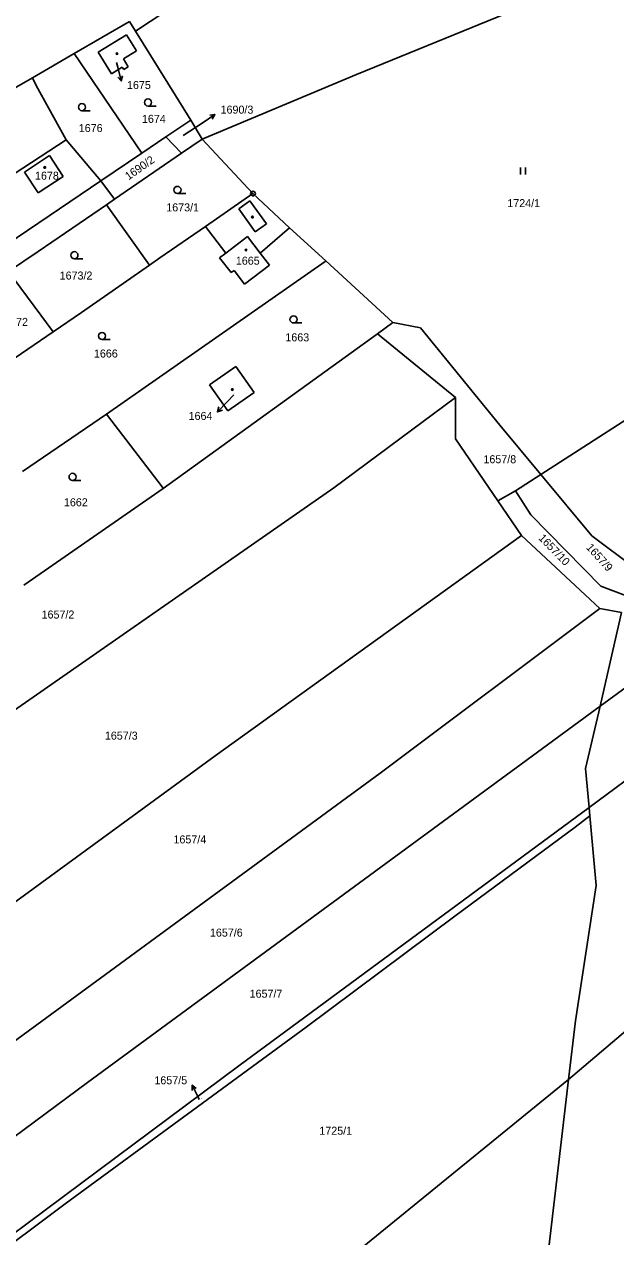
# Model space of a CAD drawing. Extents: x -736345 to -729997, y -1130177 to -1122501.
# Drawn here: x -732309.4 to -732183.8, y -1124788.3 to -1124530.8 of the extents above; entities that cross this region are included whole.
import ezdxf

# ---------------------------------------------------------------- set-up
doc = ezdxf.new("R2010")
doc.units = 0
for name, color, linetype in [('Vrstva 1', 7, 'Continuous'), ('Vrstva 16', 7, 'Continuous'), ('Vrstva 18', 7, 'Continuous'), ('Vrstva 19', 7, 'Continuous'), ('Vrstva 25', 7, 'Continuous'), ('Vrstva 4', 7, 'Continuous')]:
    doc.layers.add(name, color=color, linetype=linetype)

msp = doc.modelspace()

# ---------------------------------------------------------------- linework, layer by layer
at = {"layer": 'Vrstva 1'}
for points in [[(-732248.62, -1124507.71), (-732285.73, -1124532.3)], [(-732238.82, -1124541.51), (-732173.37, -1124514.75)], [(-732287.01, -1124530.23), (-732298.73, -1124537.03)], [(-732285.73, -1124532.3), (-732287.01, -1124530.23)], [(-732293.68, -1124536.72), (-732287.63, -1124533.02)], [(-732287.63, -1124533.02), (-732285.51, -1124536.48)], [(-732274.03, -1124551.21), (-732285.73, -1124532.3)], [(-732298.73, -1124537.03), (-732307.61, -1124542.15)], [(-732284.39, -1124558.15), (-732298.73, -1124537.03)], [(-732293.68, -1124536.72), (-732290.86, -1124541.34)], [(-732285.51, -1124536.48), (-732288.32, -1124538.13)], [(-732288.32, -1124538.13), (-732287.28, -1124539.83)], [(-732307.61, -1124542.15), (-732339.08, -1124560.23)], [(-732307.61, -1124542.15), (-732306.84, -1124543.82)], [(-732290.86, -1124541.34), (-732288.55, -1124539.93)], [(-732288.55, -1124539.93), (-732288.25, -1124540.43)], [(-732288.25, -1124540.43), (-732287.28, -1124539.83)], [(-732271.62, -1124555.19), (-732238.82, -1124541.51)], [(-732306.84, -1124543.82), (-732300.46, -1124555.34)], [(-732279.31, -1124554.74), (-732274.03, -1124551.21)], [(-732274.03, -1124551.21), (-732271.62, -1124555.19)], [(-732284.39, -1124558.15), (-732279.31, -1124554.74)], [(-732279.31, -1124554.74), (-732275.96, -1124558.17)], [(-732326.29, -1124572.17), (-732300.46, -1124555.34)], [(-732300.46, -1124555.34), (-732293.12, -1124564.09)], [(-732275.96, -1124558.17), (-732271.62, -1124555.19)], [(-732271.62, -1124555.19), (-732260.8, -1124566.78)], [(-732303.99, -1124558.71), (-732309.28, -1124562.22)], [(-732301.09, -1124563.11), (-732303.99, -1124558.71)], [(-732293.12, -1124564.09), (-732284.39, -1124558.15)], [(-732290.18, -1124567.93), (-732275.96, -1124558.17)], [(-732309.28, -1124562.22), (-732306.39, -1124566.61)], [(-732319.73, -1124582.07), (-732293.12, -1124564.09)], [(-732306.39, -1124566.61), (-732301.09, -1124563.11)], [(-732293.12, -1124564.09), (-732290.18, -1124567.93)], [(-732291.93, -1124569.13), (-732290.18, -1124567.93)], [(-732260.8, -1124566.78), (-732270.9, -1124573.74)], [(-732253.06, -1124574.07), (-732260.8, -1124566.78)], [(-732291.93, -1124569.13), (-732306.41, -1124579.08)], [(-732291.93, -1124569.13), (-732282.75, -1124581.99)], [(-732270.9, -1124573.74), (-732280.56, -1124580.39)], [(-732270.9, -1124573.74), (-732270.21, -1124574.63)], [(-732270.21, -1124574.63), (-732266.57, -1124579.4)], [(-732259.26, -1124579.41), (-732253.06, -1124574.07)], [(-732245.32, -1124581.07), (-732253.06, -1124574.07)], [(-732306.41, -1124579.08), (-732312.7, -1124583.34)], [(-732280.56, -1124580.39), (-732282.75, -1124581.99)], [(-732266.57, -1124579.4), (-732267.88, -1124580.4)], [(-732267.88, -1124580.4), (-732265.44, -1124583.56)], [(-732257.31, -1124581.96), (-732259.26, -1124579.41)], [(-732312.7, -1124583.34), (-732303.24, -1124596.14)], [(-732282.75, -1124581.99), (-732297.17, -1124591.99)], [(-732245.49, -1124581.19), (-732291.91, -1124613.59)], [(-732265.44, -1124583.56), (-732264.81, -1124583.07)], [(-732264.81, -1124583.07), (-732262.57, -1124585.98)], [(-732262.57, -1124585.98), (-732257.31, -1124581.96)], [(-732245.32, -1124581.07), (-732245.49, -1124581.19)], [(-732245.32, -1124581.07), (-732231.13, -1124594.17)], [(-732297.17, -1124591.99), (-732303.24, -1124596.14)], [(-732148.69, -1124593.58), (-732199.71, -1124626.43)], [(-732303.24, -1124596.14), (-732311.25, -1124601.62)], [(-732231.13, -1124594.17), (-732234.4, -1124596.54)], [(-732225.26, -1124595.29), (-732231.13, -1124594.17)], [(-732208.4, -1124615.96), (-732225.26, -1124595.29)], [(-732234.4, -1124596.54), (-732279.89, -1124629.4)], [(-732217.82, -1124610.09), (-732234.4, -1124596.54)], [(-732264.46, -1124603.5), (-732270, -1124607.41)], [(-732260.58, -1124609), (-732264.46, -1124603.5)], [(-732270, -1124607.41), (-732266.12, -1124612.91)], [(-732266.12, -1124612.91), (-732260.58, -1124609)], [(-732217.82, -1124610.09), (-732243.62, -1124629.24)], [(-732217.84, -1124618.89), (-732217.82, -1124610.09)], [(-732309.69, -1124625.82), (-732291.91, -1124613.59)], [(-732291.91, -1124613.59), (-732291.01, -1124614.85)], [(-732291.01, -1124614.85), (-732280.07, -1124629.06)], [(-732199.71, -1124626.43), (-732208.4, -1124615.96)], [(-732208.84, -1124632.03), (-732217.84, -1124618.89)], [(-732199.71, -1124626.43), (-732205.07, -1124629.88)], [(-732188.89, -1124639.45), (-732199.71, -1124626.43)], [(-732243.62, -1124629.24), (-732385.1, -1124727.74)], [(-732279.89, -1124629.4), (-732309.42, -1124649.91)], [(-732279.89, -1124629.4), (-732280.07, -1124629.06)], [(-732208.84, -1124632.03), (-732205.07, -1124629.88)], [(-732203.81, -1124639.38), (-732208.84, -1124632.03)], [(-732205.07, -1124629.88), (-732201.83, -1124635.03)], [(-732201.83, -1124635.03), (-732186.95, -1124650.13)], [(-732268.82, -1124686.15), (-732203.81, -1124639.38)], [(-732187.17, -1124654.9), (-732203.81, -1124639.38)], [(-732179.58, -1124646.42), (-732188.89, -1124639.45)], [(-732186.95, -1124650.13), (-732181.73, -1124652.13)], [(-732187.17, -1124654.9), (-732233.83, -1124689.84)], [(-732182.56, -1124655.77), (-732187.17, -1124654.9)], [(-732182.56, -1124655.77), (-732186.23, -1124671.89)], [(-732168.99, -1124662.38), (-732187.11, -1124675.62)], [(-732152.37, -1124669.68), (-732189.48, -1124697.17)], [(-732186.23, -1124671.89), (-732187.11, -1124675.62)], [(-732295.91, -1124755.54), (-732187.11, -1124675.62)], [(-732187.11, -1124675.62), (-732190.25, -1124688.88)], [(-732367.21, -1124758.01), (-732268.82, -1124686.15)], [(-732190.25, -1124688.88), (-732189.48, -1124697.17)], [(-732233.83, -1124689.84), (-732327.42, -1124758.49)], [(-732263.8, -1124752.03), (-732189.48, -1124697.17)], [(-732192.42, -1124701.35), (-732189.32, -1124698.94)], [(-732189.32, -1124698.94), (-732189.48, -1124697.17)], [(-732187.94, -1124713.73), (-732189.32, -1124698.94)], [(-732217.99, -1124720.23), (-732192.42, -1124701.35)], [(-732192.38, -1124742.47), (-732187.94, -1124713.73)], [(-732249.53, -1124743.84), (-732217.99, -1124720.23)], [(-732193.84, -1124754.91), (-732159.32, -1124725.61)], [(-732193.84, -1124754.91), (-732192.38, -1124742.47)], [(-732300.68, -1124781.34), (-732249.53, -1124743.84)], [(-732356.91, -1124821.4), (-732263.8, -1124752.03)], [(-732360.75, -1124803.62), (-732295.91, -1124755.54)], [(-732281.45, -1124826.29), (-732193.84, -1124754.91)], [(-732198.37, -1124793.62), (-732193.84, -1124754.91)], [(-732353.18, -1124820.6), (-732300.68, -1124781.34)]]:
    msp.add_lwpolyline(points, dxfattribs=at)
at = {"layer": 'Vrstva 16'}
for points in [[(-732289.77, -1124538.9), (-732289.5, -1124539.95)], [(-732275.6, -1124554.43), (-732271.38, -1124551.64)], [(-732264.9, -1124609.54), (-732266.28, -1124610.97)], [(-732272.22, -1124759.17), (-732272.39, -1124758.83)]]:
    msp.add_lwpolyline(points, dxfattribs=at)
at = {"layer": 'Vrstva 25'}
for points in [[(-732289.5, -1124539.95), (-732288.754, -1124542.855)], [(-732288.519, -1124541.762), (-732288.754, -1124542.855), (-732289.487, -1124542.011)], [(-732297.11, -1124549.16), (-732295.36, -1124549.16)], [(-732283.08, -1124548.17), (-732281.33, -1124548.17)], [(-732271.38, -1124551.64), (-732268.876, -1124549.989)], [(-732269.986, -1124550.122), (-732268.876, -1124549.989), (-732269.436, -1124550.957)], [(-732203.987, -1124562.725), (-732203.987, -1124561.225)], [(-732202.953, -1124562.725), (-732202.953, -1124561.225)], [(-732276.83, -1124566.73), (-732275.08, -1124566.73)], [(-732298.7, -1124580.6), (-732296.95, -1124580.6)], [(-732252.2, -1124594.25), (-732250.45, -1124594.25)], [(-732292.84, -1124597.76), (-732291.09, -1124597.76)], [(-732266.28, -1124610.97), (-732268.36, -1124613.131)], [(-732267.306, -1124612.757), (-732268.36, -1124613.131), (-732268.027, -1124612.064)], [(-732299.1, -1124627.68), (-732297.35, -1124627.68)], [(-732273.727, -1124757.261), (-732273.723, -1124756.143), (-732272.831, -1124756.817)], [(-732272.39, -1124758.83), (-732273.723, -1124756.143)]]:
    msp.add_lwpolyline(points, dxfattribs=at)
for centre, radius in [((-732289.66, -1124537.04), 0.175), ((-732283.08, -1124547.42), 0.75), ((-732297.11, -1124548.41), 0.75), ((-732305, -1124561.22), 0.175), ((-732276.83, -1124565.98), 0.75), ((-732260.8, -1124566.78), 0.5), ((-732260.8, -1124566.78), 0.032), ((-732260.92, -1124571.77), 0.175), ((-732298.7, -1124579.85), 0.75), ((-732262.29, -1124578.76), 0.175), ((-732252.2, -1124593.5), 0.75), ((-732292.84, -1124597.01), 0.75), ((-732265.17, -1124608.39), 0.175), ((-732299.1, -1124626.93), 0.75)]:
    msp.add_circle(centre, radius, dxfattribs=at)
at = {"layer": 'Vrstva 4'}
for points in [[(-732261.47, -1124568.28), (-732263.84, -1124569.98)], [(-732263.84, -1124569.98), (-732260.32, -1124574.87)], [(-732257.96, -1124573.17), (-732261.47, -1124568.28)], [(-732260.32, -1124574.87), (-732257.96, -1124573.17)], [(-732266.57, -1124579.4), (-732261.97, -1124575.88)], [(-732261.97, -1124575.88), (-732259.26, -1124579.41)]]:
    msp.add_lwpolyline(points, dxfattribs=at)

# ---------------------------------------------------------------- texts
at = {"layer": 'Vrstva 16'}
for s, p in [('1675', (-732287.55, -1124544.56)), ('1690/3', (-732267.68, -1124549.79)), ('1664', (-732274.466, -1124614.84)), ('1657/5', (-732281.727, -1124755.94))]:
    msp.add_text(s, height=1.7, dxfattribs=at).set_placement(p)
at = {"layer": 'Vrstva 18'}
for s, height, p in [('1676', 1.7, (-732297.78, -1124553.7)), ('1674', 1.7, (-732284.37, -1124551.75)), ('1690/3', 0.1, (-732275.4, -1124554.23)), ('1724/1', 1.7, (-732206.82, -1124569.65)), ('1673/1', 1.7, (-732279.21, -1124570.55)), ('1673/2', 1.7, (-732301.84, -1124585.03)), ('1672', 1.7, (-732313.63, -1124594.87)), ('1663', 1.7, (-732253.93, -1124598.15)), ('1666', 1.7, (-732294.56, -1124601.59)), ('1657/8', 1.7, (-732211.89, -1124624.04)), ('1662', 1.7, (-732300.93, -1124633.18)), ('1657/2', 1.7, (-732305.67, -1124657.02)), ('1657/3', 1.7, (-732292.24, -1124682.74)), ('1657/4', 1.7, (-732277.68, -1124704.78)), ('1657/6', 1.7, (-732269.94, -1124724.58)), ('1657/7', 1.7, (-732261.52, -1124737.55)), ('1657/5', 0.1, (-732272.02, -1124758.97)), ('1725/1', 1.7, (-732246.72, -1124766.65))]:
    msp.add_text(s, height=height, dxfattribs=at).set_placement(p)
for s, rotation, p in [('1690/2', 35.00028, (-732287.221, -1124563.982)), ('1657/10', 314.2025, (-732200.324, -1124640.053)), ('1657/9', 312.20248, (-732190.198, -1124642.023))]:
    msp.add_text(s, height=1.7, rotation=rotation, dxfattribs=at).set_placement(p)
at = {"layer": 'Vrstva 19'}
for s, height, p in [('1675', 0.1, (-732289.57, -1124538.7)), ('1678', 1.7, (-732307.07, -1124563.82)), ('1665', 1.7, (-732264.44, -1124581.87)), ('1664', 0.1, (-732264.7, -1124609.34))]:
    msp.add_text(s, height=height, dxfattribs=at).set_placement(p)

doc.saveas('drawing.dxf')
